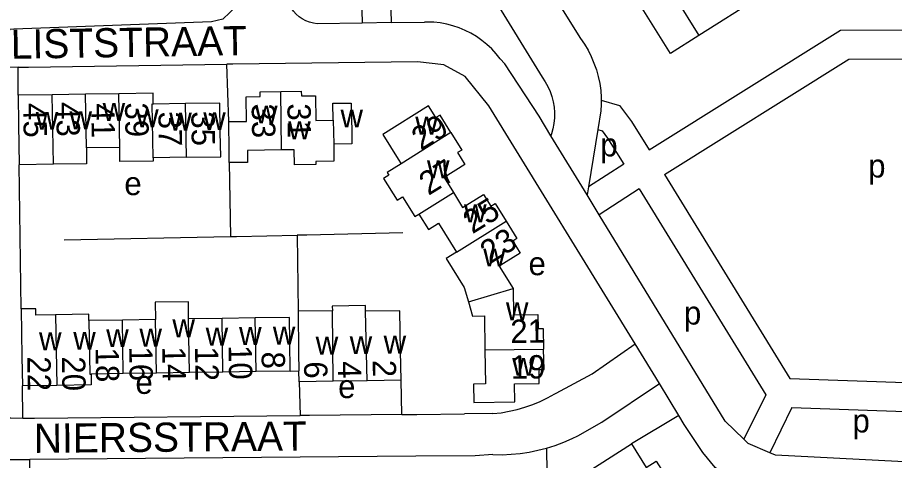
# Model space of a CAD drawing. Extents: x 156721 to 158827, y 386657 to 388950.
# Drawn here: x 158102.6 to 158252.9, y 387918.1 to 387994 of the extents above; entities that cross this region are included whole.
import ezdxf

# ---------------------------------------------------------------- set-up
doc = ezdxf.new("R2010")
doc.units = 0
for name, color, linetype in [('BLT_Basislijn', 7, 'Continuous'), ('BLT_Bebouwing', 7, 'Continuous'), ('BLT_Centroide', 7, 'Continuous'), ('BLT_Huisnummer', 7, 'Continuous'), ('BLT_Huisnummer_ tussenligend', 7, 'Continuous'), ('BLT_Onderverdeling_panden', 7, 'Continuous'), ('BLT_Straatnaam', 7, 'Continuous')]:
    doc.layers.add(name, color=color, linetype=linetype)

msp = doc.modelspace()

# ---------------------------------------------------------------- linework, layer by layer
at = {"layer": 'BLT_Basislijn'}
for p, q in [((158214.51, 387987.88), (158150.33, 388090.62)), ((158160.03, 388086), (158219.41, 387990.94)), ((158142.05, 388081.92), (158199.09, 387990.42)), ((158280.3, 388029.55), (158219.41, 387990.94)), ((158174.04, 388013.86), (158192.54, 387983.8)), ((158161.45, 388001.83), (158161.64, 387993.07)), ((158166.45, 388001.8), (158166.64, 387993.15)), ((158166.64, 387993.15), (158161.64, 387993.07)), ((158166.64, 387993.15), (158172.36, 387993.24)), ((158161.64, 387993.07), (158153.97, 387992.94)), ((158219.41, 387990.94), (158214.51, 387987.88)), ((158138.77, 387976.19), (158138.46, 387986.02)), ((158102.65, 387980.7), (158102.65, 387985.49)), ((158202.66, 387980.32), (158202.65, 387979.84)), ((158202.59, 387978.01), (158202.06, 387974.81)), ((158200.23, 387963.61), (158194.03, 387973.77)), ((158202.06, 387974.81), (158200.45, 387965)), ((158138.86, 387969.15), (158139.07, 387956.48)), ((158103.2, 387944.08), (158102.82, 387968.78)), ((158206.5, 387968.9), (158200.45, 387965)), ((158213.48, 387967.1), (158234.99, 387932.17)), ((158200.45, 387965), (158200.23, 387963.61)), ((158209.13, 387964.64), (158202.29, 387960.23)), ((158202.29, 387960.23), (158200.23, 387963.61)), ((158211.64, 387944.93), (158202.29, 387960.23)), ((158110.58, 387955.91), (158139.07, 387956.48)), ((158150.49, 387956.71), (158150.67, 387943.69)), ((158201.1, 387932.98), (158208.47, 387938.07)), ((158212.62, 387931.3), (158208.47, 387938.07)), ((158149.34, 387933.43), (158150.82, 387933.49)), ((158150.85, 387931.59), (158151.03, 387925.79)), ((158168.49, 387925.97), (158168.32, 387931.86)), ((158194.94, 387929.67), (158201.1, 387932.98)), ((158234.99, 387932.17), (158269.52, 387930.97)), ((158103.5, 387925.38), (158103.4, 387930.88)), ((158202.76, 387924.68), (158212.62, 387931.3)), ((158215.96, 387925.82), (158212.62, 387931.3)), ((158235.34, 387927.16), (158231.54, 387919.43)), ((158235.34, 387927.16), (158271.4, 387925.9)), ((158184.09, 387926.15), (158179.19, 387926.1)), ((158215.96, 387925.82), (158207.83, 387920.95)), ((158216.9, 387924.3), (158215.96, 387925.82)), ((158198.65, 387922.34), (158202.76, 387924.68)), ((158193.28, 387920.24), (158193.34, 387916.05)), ((158072.19, 387918.29), (158104.65, 387918.29)), ((158184.09, 387919.11), (158181.06, 387918.92)), ((158232.53, 387919.01), (158231.54, 387919.43))]:
    msp.add_line(p, q, dxfattribs=at)
for points in [[(158106.79, 388106.65), (158107.45, 388102.46), (158110.01, 388096.33), (158138.9, 388047.47), (158139.54, 388045.87), (158140.34, 388041.81), (158140.5, 388037.02), (158140.79, 387997.94), (158140.18, 387996.05), (158137.77, 387993.71), (158135.81, 387993.26), (158087.96, 387991.51)], [(158153.97, 387992.94), (158153.3, 387993.03), (158152.63, 387993.21), (158152, 387993.45), (158151.39, 387993.77), (158150.83, 387994.16), (158150.32, 387994.62), (158149.87, 387995.12), (158149.47, 387995.68), (158149.15, 387996.28), (158148.89, 387996.92), (158148.72, 387997.58), (158148.62, 387998.25), (158148.6, 387998.94), (158148.61, 387999.21)], [(158185.32, 387986.94), (158184.62, 387987.81), (158183.87, 387988.63), (158183.05, 387989.4), (158182.19, 387990.1), (158181.27, 387990.74), (158180.31, 387991.32), (158179.32, 387991.82), (158178.29, 387992.25), (158177.23, 387992.61), (158176.15, 387992.89), (158175.05, 387993.09), (158173.94, 387993.21), (158172.82, 387993.25), (158172.36, 387993.24)], [(158210.86, 387971.36), (158243.65, 387991.85), (158316.14, 387992.01), (158325.51, 387977.58)], [(158199.09, 387990.42), (158199.77, 387989.43), (158200.39, 387988.4), (158200.94, 387987.32), (158201.41, 387986.21), (158201.82, 387985.08), (158202.14, 387983.92), (158202.39, 387982.74), (158202.56, 387981.54), (158202.66, 387980.32)], [(158102.65, 387985.49), (158104.45, 387985.51), (158138.46, 387986.02)], [(158208.47, 387938.07), (158183.39, 387978.9), (158179.3, 387983.92), (158175.69, 387985.93), (158171.16, 387986.4), (158139.49, 387986.03), (158138.46, 387986.02)], [(158194.03, 387973.77), (158192, 387977.09), (158186.1, 387986.09), (158185.32, 387986.94)], [(158213.48, 387967.1), (158245.09, 387986.86), (158291, 387986.96)], [(158102.65, 387985.49), (158100.63, 387985.46), (158099.6, 387985.45)], [(158192.54, 387983.8), (158193.06, 387983.02), (158193.51, 387982.21), (158193.89, 387981.36), (158194.19, 387980.49), (158194.42, 387979.58), (158194.57, 387978.67), (158194.64, 387977.74), (158194.63, 387976.81), (158194.55, 387975.88), (158194.38, 387974.97), (158194.13, 387974.07), (158194.03, 387973.77)], [(158202.65, 387979.84), (158202.65, 387979.14), (158202.59, 387978.01)], [(158202.65, 387979.84), (158205.77, 387978.95), (158207.87, 387976.21), (158210.86, 387971.36)], [(158202.06, 387974.81), (158202.81, 387974.59), (158203.75, 387973.37), (158206.5, 387968.9)], [(158209.13, 387964.64), (158230.85, 387929.36), (158227.1, 387921.74)], [(158168.62, 387957.14), (158152.15, 387956.74), (158150.49, 387956.71)], [(158139.07, 387956.48), (158140.11, 387956.5), (158150.49, 387956.71)], [(158227.1, 387921.74), (158223.91, 387924.83), (158211.64, 387944.93)], [(158184.09, 387926.15), (158185.48, 387926.3), (158186.87, 387926.53), (158188.23, 387926.83), (158189.58, 387927.22), (158190.9, 387927.68), (158192.19, 387928.22), (158193.45, 387928.83), (158194.68, 387929.51), (158194.94, 387929.67)], [(158103.5, 387925.38), (158105.47, 387925.38), (158151.03, 387925.79)], [(158168.49, 387925.97), (158152.64, 387925.8), (158151.03, 387925.79)], [(158168.49, 387925.97), (158171.01, 387926), (158179.19, 387926.1)], [(158100.36, 387925.39), (158101.39, 387925.39), (158103.5, 387925.38)], [(158222.47, 387916.66), (158222.18, 387916.9), (158220.06, 387919.49), (158216.9, 387924.3)], [(158193.28, 387920.24), (158194.78, 387920.7), (158196.23, 387921.24), (158197.66, 387921.86), (158198.65, 387922.34)], [(158231.54, 387919.43), (158227.86, 387921), (158227.1, 387921.74)], [(158184.09, 387919.11), (158185.64, 387919.1), (158187.19, 387919.17), (158188.74, 387919.32), (158190.27, 387919.55), (158191.79, 387919.86), (158193.28, 387920.24)], [(158181.06, 387918.92), (158170.85, 387918.82), (158104.65, 387918.29)], [(158104.91, 387886.25), (158104.85, 387902.22), (158104.76, 387911.01), (158104.65, 387918.29)], [(158275.12, 387916.6), (158274.47, 387916.86), (158232.53, 387919.01)]]:
    msp.add_lwpolyline(points, dxfattribs=at)
at = {"layer": 'BLT_Bebouwing'}
for p, q in [((158108.52, 387980.78), (158102.65, 387980.7)), ((158114.23, 387980.86), (158108.52, 387980.78)), ((158119.93, 387980.94), (158114.23, 387980.86)), ((158131.38, 387979.27), (158125.84, 387979.19)), ((158120.09, 387971.75), (158114.37, 387971.66)), ((158108.71, 387968.87), (158102.82, 387968.78)), ((158156.55, 387943.78), (158150.67, 387943.69)), ((158126.22, 387942.27), (158120.54, 387942.18)), ((158137.63, 387942.45), (158131.91, 387942.36)), ((158143.34, 387942.54), (158137.63, 387942.45)), ((158120.7, 387932.99), (158115.17, 387932.9)), ((158126.39, 387933.08), (158120.7, 387932.99)), ((158132.06, 387933.16), (158126.39, 387933.08)), ((158137.76, 387933.25), (158132.06, 387933.16)), ((158143.46, 387933.34), (158137.76, 387933.25)), ((158149.34, 387933.43), (158143.46, 387933.34)), ((158150.85, 387931.59), (158150.82, 387933.49)), ((158156.67, 387931.68), (158150.85, 387931.59)), ((158162.5, 387931.77), (158156.67, 387931.68)), ((158168.32, 387931.86), (158162.5, 387931.77)), ((158109.29, 387930.98), (158103.4, 387930.88))]:
    msp.add_line(p, q, dxfattribs=at)
for points in [[(158138.77, 387976.19), (158141.83, 387976.22), (158141.78, 387980.43), (158144.19, 387980.46), (158144.18, 387981.31), (158147.7, 387981.36)], [(158147.7, 387981.36), (158151.21, 387981.42), (158151.24, 387980.59), (158153.63, 387980.61), (158153.69, 387976.37), (158156.67, 387976.41)], [(158102.65, 387980.7), (158102.72, 387975.7), (158102.82, 387968.78)], [(158125.84, 387979.19), (158125.81, 387981.03), (158119.93, 387980.94)], [(158131.52, 387970.08), (158137.42, 387970.17), (158137.34, 387974.36), (158137.24, 387979.36), (158131.38, 387979.27)], [(158156.67, 387976.41), (158156.63, 387979.33), (158159.79, 387979.37), (158159.88, 387974.37), (158159.91, 387972.37), (158156.83, 387972.32)], [(158176.88, 387974.31), (158175.02, 387977.31), (158174.3, 387976.86), (158173.02, 387978.88), (158165.22, 387974), (158167.86, 387969.76), (158168.35, 387968.97)], [(158138.86, 387969.15), (158138.83, 387971.19), (158138.77, 387976.19)], [(158176.88, 387974.31), (158178.73, 387971.31), (158178.03, 387970.87), (158179.29, 387968.82), (158175.71, 387966.6), (158177.3, 387964.03)], [(158156.83, 387972.32), (158156.83, 387969.4), (158153.7, 387969.36), (158153.71, 387968.83), (158150.04, 387968.78), (158150.01, 387971.36), (158147.84, 387971.33)], [(158114.37, 387971.66), (158114.42, 387968.95), (158108.71, 387968.87)], [(158125.81, 387969.99), (158125.82, 387969.43), (158120.13, 387969.33), (158120.09, 387971.75)], [(158147.84, 387971.33), (158141.99, 387971.25), (158142.02, 387969.2), (158138.86, 387969.15)], [(158131.52, 387970.08), (158125.81, 387969.99)], [(158168.35, 387968.97), (158165.97, 387967.48), (158166.24, 387967.03), (158165.32, 387966.45), (158167.65, 387962.72), (158168.57, 387963.29), (158170.69, 387959.9), (158171.36, 387960.32)], [(158177.3, 387964.03), (158178.89, 387961.48), (158182.47, 387963.7), (158183.74, 387961.67), (158184.46, 387962.12), (158186.34, 387959.11)], [(158171.36, 387960.32), (158173.01, 387957.68), (158174.73, 387958.75), (158177.81, 387953.8)], [(158186.34, 387959.11), (158188.2, 387956.14), (158187.48, 387955.69), (158188.75, 387953.64), (158185.17, 387951.43), (158187.54, 387947.56)], [(158177.81, 387953.8), (158176.06, 387952.72), (158179.15, 387947.78), (158179.87, 387945.32)], [(158187.54, 387947.56), (158187.59, 387943.09), (158191.79, 387943.14), (158191.84, 387940.73), (158192.69, 387940.75), (158192.77, 387937.2)], [(158131.91, 387942.36), (158131.87, 387945.32), (158126.18, 387945.23), (158126.22, 387942.27)], [(158179.87, 387945.32), (158180.59, 387942.85), (158182.62, 387942.88), (158182.71, 387937.05)], [(158109.07, 387943.07), (158105.71, 387943.02), (158105.69, 387944.12), (158103.2, 387944.08)], [(158103.2, 387944.08), (158103.32, 387935.88), (158103.4, 387930.88)], [(158150.67, 387943.69), (158150.77, 387936.59), (158150.82, 387933.49)], [(158162.24, 387943.68), (158162.22, 387944.67), (158156.53, 387944.56), (158156.55, 387943.78)], [(158168.32, 387931.86), (158168.26, 387936.86), (158168.11, 387943.77), (158162.24, 387943.68)], [(158114.82, 387942.09), (158114.8, 387943.16), (158109.07, 387943.07)], [(158120.54, 387942.18), (158114.82, 387942.09)], [(158149.34, 387933.43), (158149.26, 387938.43), (158149.2, 387942.63), (158143.34, 387942.54)], [(158182.71, 387937.05), (158182.79, 387931.23), (158180.76, 387931.2), (158180.81, 387928.05), (158187.81, 387928.15), (158187.78, 387931.22), (158191.99, 387931.29), (158191.99, 387933.7), (158192.84, 387933.7), (158192.77, 387937.2)], [(158115.17, 387932.9), (158115.18, 387931.07), (158109.29, 387930.98)], [(158200.23, 387916.1), (158207.83, 387920.95)], [(158207.83, 387920.95), (158210.36, 387916.89), (158212.09, 387917.97), (158213.37, 387915.92), (158214.09, 387916.38), (158215.95, 387913.4)]]:
    msp.add_lwpolyline(points, dxfattribs=at)
at = {"layer": 'BLT_Onderverdeling_panden'}
for p, q in [((158147.84, 387971.33), (158147.7, 387981.36)), ((158108.71, 387968.87), (158108.52, 387980.78)), ((158114.37, 387971.66), (158114.23, 387980.86)), ((158120.09, 387971.75), (158119.93, 387980.94)), ((158131.52, 387970.08), (158131.38, 387979.27)), ((158156.67, 387976.41), (158156.83, 387972.32)), ((158176.88, 387974.31), (158168.35, 387968.97)), ((158171.36, 387960.32), (158177.3, 387964.03)), ((158177.81, 387953.8), (158186.34, 387959.11)), ((158179.87, 387945.32), (158187.54, 387947.56)), ((158156.67, 387931.68), (158156.55, 387943.78)), ((158162.5, 387931.77), (158162.24, 387943.68)), ((158109.07, 387943.07), (158109.29, 387930.98)), ((158120.7, 387932.99), (158120.54, 387942.18)), ((158126.39, 387933.08), (158126.22, 387942.27)), ((158132.06, 387933.16), (158131.91, 387942.36)), ((158137.76, 387933.25), (158137.63, 387942.45)), ((158143.46, 387933.34), (158143.34, 387942.54)), ((158182.71, 387937.05), (158192.77, 387937.2))]:
    msp.add_line(p, q, dxfattribs=at)
for points in [[(158125.81, 387969.99), (158125.65, 387979.22), (158125.84, 387979.19)], [(158114.82, 387942.09), (158114.96, 387932.9), (158115.17, 387932.9)]]:
    msp.add_lwpolyline(points, dxfattribs=at)

# ---------------------------------------------------------------- texts
at = {"layer": 'BLT_Centroide'}
for s, p in [('w', (158117.16, 387976.31)), ('w', (158122.89, 387975.19)), ('w', (158143.3, 387975.86)), ('w', (158157.94, 387975.18)), ('w', (158105.69, 387974.78)), ('w', (158111.47, 387974.86)), ('w', (158128.58, 387974.62)), ('w', (158134.41, 387974.72)), ('w', (158170.77, 387973.94)), ('w', (158148.98, 387973.15)), ('p', (158202.48, 387970.22)), ('w', (158172.77, 387966.45)), ('p', (158248.42, 387966.6)), ('e', (158120.88, 387963.58)), ('w', (158179.13, 387958.91)), ('w', (158182.41, 387951.36)), ('e', (158190.18, 387949.86)), ('w', (158186.31, 387942.14)), ('p', (158216.83, 387941.4)), ('w', (158129.12, 387939.2)), ('w', (158117.77, 387937.53)), ('w', (158123.47, 387937.62)), ('w', (158134.83, 387937.81)), ('w', (158140.55, 387937.89)), ('w', (158146.34, 387937.98)), ('w', (158106.25, 387936.98)), ('w', (158112.12, 387937.08)), ('w', (158153.69, 387936.23)), ('w', (158159.52, 387936.33)), ('w', (158165.34, 387936.42)), ('w', (158187.38, 387932.62)), ('e', (158122.78, 387929.52)), ('e', (158157.54, 387928.8)), ('p', (158245.73, 387922.91))]:
    msp.add_text(s, height=4, dxfattribs=at).set_placement(p)
at = {"layer": 'BLT_Huisnummer'}
for s, rotation, p in [('45', 270.7822, (158103.54, 387979.35)), ('39', 270.7822, (158120.99, 387979.44)), ('31', 270.7822, (158148.83, 387979.29)), ('35', 270.7822, (158132.36, 387977.93)), ('29', 31.6598, (158171.74, 387971.13)), ('23', 31.6878, (158183.5, 387951.67)), ('18', 270.8905, (158115.93, 387937.43)), ('14', 270.8905, (158127.38, 387937.6)), ('10', 270.8905, (158138.75, 387937.87)), ('19', 0.8185, (158187.16, 387932.1)), ('22', 270.8905, (158104.23, 387935.92)), ('6', 270.8905, (158151.69, 387935.08)), ('2', 270.8905, (158163.46, 387935.33))]:
    msp.add_text(s, height=4, rotation=rotation, dxfattribs=at).set_placement(p)
at = {"layer": 'BLT_Huisnummer_ tussenligend'}
for s, rotation, p in [('43', 270.7822, (158109.2, 387979.51)), ('41', 270.7822, (158115.2, 387979.29)), ('33', 270.7822, (158142.71, 387979.27)), ('37', 270.7822, (158126.72, 387977.87)), ('27', 31.6878, (158173.02, 387963.43)), ('25', 31.6878, (158180.56, 387956.85)), ('21', 0.8185, (158187.09, 387938.23)), ('16', 270.8905, (158121.7, 387937.63)), ('12', 270.8905, (158132.99, 387937.62)), ('8', 270.8905, (158144.41, 387936.75)), ('20', 270.8905, (158110.17, 387935.92)), ('4', 270.8905, (158157.46, 387935.11))]:
    msp.add_text(s, height=4, rotation=rotation, dxfattribs=at).set_placement(p)
at = {"layer": 'BLT_Straatnaam'}
for s, rotation, p in [('VLISTSTRAAT', 0.9243, (158096.99, 387986.86)), ('NIERSSTRAAT', 0.4769, (158105.38, 387919.41))]:
    msp.add_text(s, height=5, rotation=rotation, dxfattribs=at).set_placement(p)

doc.saveas('drawing.dxf')
